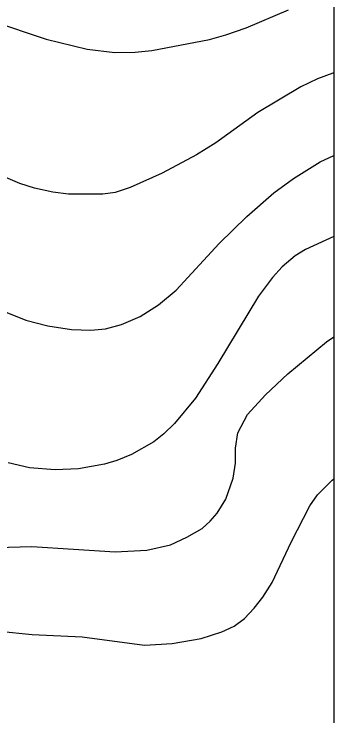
# Model space of a CAD drawing. Extents: x -662620 to -656370, y -1067090 to -1062990.
# Drawn here: x -656569.9 to -656370, y -1064683.7 to -1064245 of the extents above; entities that cross this region are included whole.
import ezdxf

# ---------------------------------------------------------------- set-up
doc = ezdxf.new("R2010")
doc.units = 0
for name, color, linetype in [('ram', 7, 'Continuous'), ('VRSTEVNICE_ZDŮRAZNĚNÁ', 7, 'Continuous'), ('VRSTEVNICE_ZÁKLADNÍ', 7, 'Continuous')]:
    doc.layers.add(name, color=color, linetype=linetype)

msp = doc.modelspace()

# ---------------------------------------------------------------- linework, layer by layer
at = {"layer": 'ram'}
msp.add_lwpolyline([(-662620.02, -1067089.66), (-662620.02, -1062989.66), (-656370.02, -1062989.66), (-656370.02, -1067089.66), (-662620.02, -1067089.66)], dxfattribs=at)
at = {"layer": 'VRSTEVNICE_ZDŮRAZNĚNÁ'}
msp.add_lwpolyline([(-656595.34, -1064578.91), (-656558.75, -1064577.76), (-656506.72, -1064581.05), (-656487, -1064580.19), (-656472.13, -1064576.76), (-656461.84, -1064572.05), (-656452.41, -1064566.47), (-656447.26, -1064561.9), (-656442.97, -1064556.9), (-656437.54, -1064548.32), (-656432.97, -1064535.17), (-656431.54, -1064525.74), (-656431.54, -1064516.3), (-656429.97, -1064506.87), (-656423.96, -1064495.29), (-656412.85, -1064482.93), (-656398.9, -1064469.84), (-656374.65, -1064449.98), (-656370.02, -1064446.76)], dxfattribs=at)
at = {"layer": 'VRSTEVNICE_ZÁKLADNÍ'}
for points in [[(-656620.21, -1064234.3), (-656584.19, -1064249.31), (-656549.89, -1064260.74), (-656524.16, -1064266.89), (-656507.01, -1064269.17), (-656494.14, -1064268.89), (-656483.85, -1064267.74), (-656447.83, -1064260.88), (-656437.54, -1064258.02), (-656424.96, -1064253.59), (-656398.38, -1064242.44)], [(-656620.21, -1064234.3), (-656584.19, -1064249.31), (-656549.89, -1064260.74), (-656524.16, -1064266.89), (-656507.01, -1064269.17), (-656494.14, -1064268.89), (-656483.85, -1064267.74), (-656447.83, -1064260.88), (-656437.54, -1064258.02), (-656424.96, -1064253.59), (-656398.38, -1064242.44)], [(-656370.02, -1064281.73), (-656370.65, -1064281.89), (-656380.37, -1064285.47), (-656390.66, -1064290.47), (-656417.67, -1064306.48), (-656443.83, -1064325.63), (-656455.84, -1064333.06), (-656477.42, -1064344.5), (-656497.29, -1064353.36), (-656506.72, -1064356.5), (-656514.44, -1064357.65), (-656535.88, -1064357.65), (-656545.6, -1064356.36), (-656557.03, -1064353.79), (-656566.18, -1064350.93), (-656598.2, -1064337.49)], [(-656370.02, -1064281.73), (-656370.65, -1064281.89), (-656380.37, -1064285.47), (-656390.66, -1064290.47), (-656417.67, -1064306.48), (-656443.83, -1064325.63), (-656455.84, -1064333.06), (-656477.42, -1064344.5), (-656497.29, -1064353.36), (-656506.72, -1064356.5), (-656514.44, -1064357.65), (-656535.88, -1064357.65), (-656545.6, -1064356.36), (-656557.03, -1064353.79), (-656566.18, -1064350.93), (-656598.2, -1064337.49)], [(-656578.47, -1064429.97), (-656562.47, -1064436.26), (-656548.74, -1064439.98), (-656533.88, -1064442.26), (-656521.87, -1064442.69), (-656512.73, -1064441.69), (-656502.72, -1064439.12), (-656491, -1064433.97), (-656479.56, -1064426.83), (-656468.56, -1064417.68), (-656441.69, -1064388.38), (-656424.54, -1064371.51), (-656407.53, -1064356.79), (-656395.38, -1064347.79), (-656378.65, -1064337.35), (-656370.02, -1064333.53)], [(-656578.47, -1064429.97), (-656562.47, -1064436.26), (-656548.74, -1064439.98), (-656533.88, -1064442.26), (-656521.87, -1064442.69), (-656512.73, -1064441.69), (-656502.72, -1064439.12), (-656491, -1064433.97), (-656479.56, -1064426.83), (-656468.56, -1064417.68), (-656441.69, -1064388.38), (-656424.54, -1064371.51), (-656407.53, -1064356.79), (-656395.38, -1064347.79), (-656378.65, -1064337.35), (-656370.02, -1064333.53)], [(-656370.02, -1064384.01), (-656387.8, -1064392.24), (-656394.23, -1064396.24), (-656402.38, -1064403.1), (-656408.38, -1064409.68), (-656417.1, -1064421.4), (-656442.54, -1064463.42), (-656456.55, -1064485.14), (-656469.7, -1064500.87), (-656476.28, -1064507.3), (-656482.57, -1064512.3), (-656496.43, -1064520.31), (-656505.58, -1064524.02), (-656513.3, -1064526.31), (-656529.59, -1064529.17), (-656544.17, -1064529.88), (-656560.18, -1064528.6), (-656573.61, -1064525.59)], [(-656370.02, -1064384.01), (-656387.8, -1064392.24), (-656394.23, -1064396.24), (-656402.38, -1064403.1), (-656408.38, -1064409.68), (-656417.1, -1064421.4), (-656442.54, -1064463.42), (-656456.55, -1064485.14), (-656469.7, -1064500.87), (-656476.28, -1064507.3), (-656482.57, -1064512.3), (-656496.43, -1064520.31), (-656505.58, -1064524.02), (-656513.3, -1064526.31), (-656529.59, -1064529.17), (-656544.17, -1064529.88), (-656560.18, -1064528.6), (-656573.61, -1064525.59)], [(-656579.33, -1064630.79), (-656558.46, -1064632.79), (-656527.3, -1064634.22), (-656488.43, -1064639.37), (-656470.99, -1064638.51), (-656452.98, -1064635.22), (-656440.11, -1064631.22), (-656432.4, -1064627.65), (-656425.82, -1064622.79), (-656419.82, -1064616.36), (-656414.53, -1064609.5), (-656408.67, -1064600.35), (-656396.81, -1064575.19), (-656385.09, -1064552.32), (-656380.23, -1064545.46), (-656371.22, -1064536.31), (-656370.02, -1064535.42)], [(-656579.33, -1064630.79), (-656558.46, -1064632.79), (-656527.3, -1064634.22), (-656488.43, -1064639.37), (-656470.99, -1064638.51), (-656452.98, -1064635.22), (-656440.11, -1064631.22), (-656432.4, -1064627.65), (-656425.82, -1064622.79), (-656419.82, -1064616.36), (-656414.53, -1064609.5), (-656408.67, -1064600.35), (-656396.81, -1064575.19), (-656385.09, -1064552.32), (-656380.23, -1064545.46), (-656371.22, -1064536.31), (-656370.02, -1064535.42)]]:
    msp.add_lwpolyline(points, dxfattribs=at)

doc.saveas('drawing.dxf')
